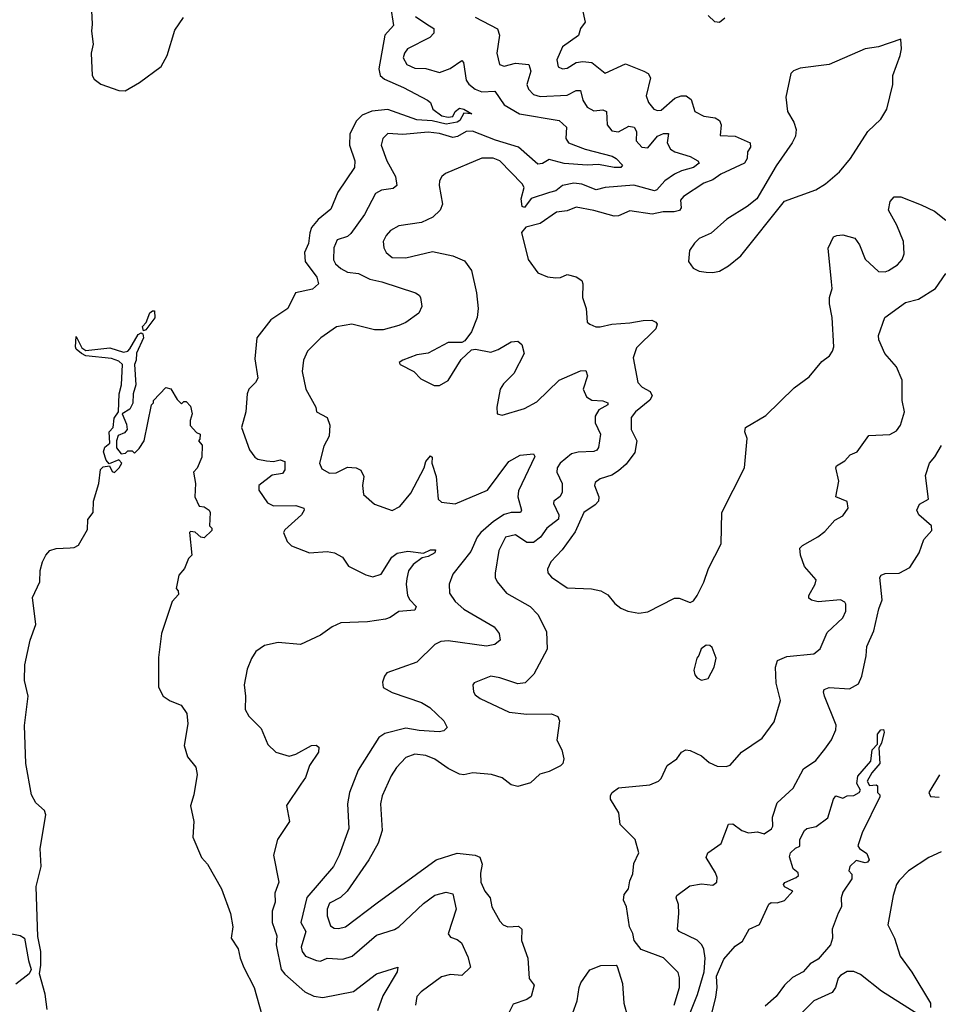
# Model space of a CAD drawing. Extents: x 1552294 to 1694791, y 811929 to 917222.
# Tile 467 of 643: x 1676672 to 1680772, y 837150 to 841545. Entities that reach past the tile are written whole.
import ezdxf

# ---------------------------------------------------------------- set-up
doc = ezdxf.new("R2010")
doc.units = 0

msp = doc.modelspace()

# ---------------------------------------------------------------- linework, layer by layer
at = {"layer": '0CON10XD'}
for points in [[(1676991.8, 841615), (1676995.4, 841525.4), (1676992.9, 841492.9), (1677000.5, 841435), (1676991.6, 841395), (1676995.3, 841295.3), (1677005, 841279.1), (1677035, 841256.7), (1677115, 841228.1), (1677142.9, 841227.1), (1677206.7, 841265), (1677304.2, 841335.8), (1677331.2, 841385), (1677365, 841497.5), (1677403.8, 841555)], [(1678326.7, 841605), (1678341.2, 841518.8), (1678301.6, 841475), (1678275.2, 841325), (1678281.4, 841295), (1678299.6, 841279.6), (1678385, 841242.8), (1678492.5, 841185), (1678505.6, 841175), (1678516, 841145), (1678556.2, 841115), (1678585, 841109.6), (1678605, 841113.3), (1678616.2, 841135), (1678635, 841149.4), (1678655, 841145.3), (1678690, 841125), (1678655, 841128), (1678636.5, 841095), (1678625, 841087.5), (1678575, 841078.8), (1678512.6, 841092.6), (1678445, 841098), (1678315, 841143.4), (1678243.1, 841136.9), (1678200.9, 841119.1), (1678175, 841093.8), (1678145.6, 841035), (1678144, 840984), (1678167.8, 840915), (1678166.2, 840885), (1678091.6, 840775), (1678061.5, 840698.5), (1678005, 840652.1), (1677975, 840616.5), (1677966.4, 840593.6), (1677960.9, 840545), (1677943.8, 840505), (1677946.7, 840465), (1677998.5, 840395), (1678006, 840365), (1677978.3, 840341.7), (1677902.9, 840325), (1677868.9, 840255), (1677792.9, 840205), (1677730.5, 840125), (1677721.5, 840031.5), (1677734.5, 839945), (1677724.7, 839925.3), (1677695.6, 839895), (1677686.9, 839875), (1677681.4, 839795), (1677662.9, 839725), (1677697.5, 839625), (1677721.9, 839591.9), (1677735, 839583.1), (1677774.4, 839575.6), (1677805, 839572.5), (1677835, 839580.6), (1677855, 839572.5), (1677855.9, 839535), (1677845, 839519.1), (1677798.9, 839511.1), (1677740, 839465), (1677740, 839445), (1677778.3, 839388.3), (1677805, 839374.7), (1677905, 839376.4), (1677940.6, 839365), (1677942.2, 839355), (1677929.5, 839335), (1677855, 839267.5), (1677849.2, 839255), (1677866, 839215), (1677885, 839196), (1677965, 839165.6), (1678045, 839171.4), (1678077.5, 839165), (1678113.3, 839145), (1678140, 839105), (1678216.4, 839066.4), (1678247.6, 839057.6), (1678285, 839069.4), (1678332.5, 839145), (1678357, 839163), (1678405, 839172), (1678473.6, 839163.6), (1678505, 839178.1), (1678527.8, 839177.8), (1678525.6, 839165), (1678495, 839148.1), (1678468, 839142), (1678427.8, 839112.2), (1678407.8, 839085), (1678400.1, 839049.9), (1678396.7, 839025), (1678402.9, 838975), (1678413.2, 838955), (1678441.5, 838925), (1678435, 838909.4), (1678365, 838903.7), (1678325, 838875.6), (1678305, 838869.5), (1678225, 838857.1), (1678105, 838852.1), (1678067.5, 838835), (1678015, 838798.1), (1677925, 838756), (1677825.9, 838764.1), (1677765, 838751.2), (1677726.7, 838725), (1677707.3, 838692.7), (1677687.1, 838645), (1677674.4, 838575.6), (1677680.6, 838525), (1677679.2, 838465), (1677695, 838436.2), (1677750.5, 838380.5), (1677779.7, 838309.7), (1677815.5, 838275.5), (1677875, 838257.8), (1677905, 838265.5), (1677975, 838304.3), (1677995.9, 838305.9), (1678007.5, 838297.5), (1678005.5, 838275), (1677965, 838216), (1677948.2, 838161.8), (1677927.7, 838132.3), (1677862.7, 838037.3), (1677876.2, 837965), (1677822.5, 837885), (1677805.7, 837815), (1677829.1, 837695), (1677811.5, 837645), (1677812.7, 837605), (1677799.6, 837565), (1677798.8, 837515), (1677819.2, 837455), (1677816.6, 837415), (1677839.3, 837305), (1677855, 837283.8), (1677945, 837205.4), (1677985, 837186.2), (1678025, 837180), (1678162.6, 837207.4), (1678265, 837285.7), (1678360, 837315), (1678356.7, 837295), (1678292.5, 837187.5), (1678269.1, 837120.9)], [(1679182.3, 841595), (1679195, 841534), (1679175.5, 841505), (1679165.9, 841474.1), (1679095, 841424), (1679070, 841365), (1679075.7, 841335), (1679095, 841325.5), (1679115, 841328.5), (1679155, 841353.3), (1679185, 841358.8), (1679225, 841354), (1679285, 841305.6), (1679375, 841347.3), (1679457.5, 841315), (1679476.7, 841305), (1679488, 841285), (1679468.1, 841205), (1679478.6, 841175), (1679502, 841145), (1679518.9, 841138.9), (1679535, 841141.5), (1679596.1, 841193.9), (1679624.7, 841205.3), (1679646, 841205), (1679668.5, 841188.5), (1679685, 841134.6), (1679725, 841114.7), (1679776, 841106), (1679794.6, 841094.6), (1679803.3, 841075), (1679798.3, 841028.3), (1679865, 841024.7), (1679931.9, 840995), (1679933.5, 840975), (1679920.4, 840955), (1679918.7, 840925), (1679906.2, 840905), (1679800.4, 840855), (1679765, 840830.2), (1679724.8, 840815.2), (1679635, 840756.2), (1679621.3, 840738.7), (1679624.8, 840705), (1679616.6, 840693.4), (1679593.6, 840686.4), (1679543.5, 840686.5), (1679495, 840676.1), (1679395, 840691.5), (1679345, 840669.5), (1679325, 840667), (1679235, 840693.5), (1679155, 840708.5), (1679115, 840690.9), (1679067.5, 840685), (1678995, 840634.7), (1678931.7, 840618.3), (1678911.2, 840595), (1678941.4, 840475), (1678984.4, 840414.4), (1679027.3, 840397.3), (1679065, 840392), (1679085, 840393.3), (1679115, 840407.5), (1679155, 840396.7), (1679180.8, 840380.8), (1679185.7, 840365), (1679183.1, 840305), (1679200, 840255), (1679204, 840195), (1679216.7, 840185), (1679243.2, 840173.2), (1679263.3, 840173.3), (1679315, 840186.2), (1679395, 840191.2), (1679455, 840202.5), (1679492.9, 840202.9), (1679510.8, 840195), (1679516.7, 840185), (1679510.4, 840165), (1679425, 840079.5)], [(1678438.7, 841558.7), (1678488.9, 841525), (1678521.1, 841505), (1678520.9, 841485), (1678502.5, 841465), (1678403.6, 841415), (1678389.1, 841395), (1678383.8, 841375), (1678400.6, 841345), (1678435, 841328.9), (1678485, 841326.8), (1678545, 841309.6), (1678592.7, 841327.3), (1678645, 841361.9), (1678653.5, 841353.5), (1678664.2, 841274.2), (1678676.3, 841256.3), (1678704.3, 841234.3), (1678735, 841223.3), (1678792, 841225), (1678834.5, 841164.5), (1678902.9, 841125), (1679080, 841095), (1679112.9, 841065), (1679108.9, 841015), (1679120.9, 840995), (1679195, 840966.3), (1679315.8, 840935.8), (1679334.4, 840925), (1679362.5, 840895), (1679355.3, 840884.7), (1679325.7, 840884.3), (1679255, 840897.7), (1679204, 840896), (1679102.2, 840902.2), (1679035, 840920), (1679005, 840902.9), (1678985, 840899.1), (1678898.9, 840975), (1678795, 841007.1), (1678692.6, 841047.4), (1678665, 841046.2), (1678626.1, 841023.9), (1678605, 841018.6), (1678545, 841037.4), (1678495, 841043), (1678382.6, 841032.6), (1678315, 841036.9), (1678292.9, 841015), (1678285.7, 840984.3), (1678310, 840915), (1678349.6, 840845), (1678355.3, 840804.7), (1678338.9, 840791.1), (1678286.6, 840783.4), (1678260.8, 840769.2), (1678210.5, 840675), (1678150.3, 840589.7), (1678135, 840576.5), (1678088.6, 840561.4), (1678073.5, 840526.5), (1678073.2, 840473.2), (1678082.3, 840455), (1678105, 840434.2), (1678135, 840417.7), (1678185, 840411.5), (1678235, 840386.2), (1678288, 840375), (1678438.8, 840325), (1678455.4, 840315.4), (1678460.8, 840305), (1678467.1, 840265), (1678452.9, 840235), (1678395, 840193.8), (1678365, 840179.1), (1678295, 840160.9), (1678255, 840160.7), (1678155, 840186), (1678086.8, 840173.2), (1678016.1, 840123.9), (1677956.7, 840065), (1677938.5, 840025), (1677932.5, 839975), (1677949.1, 839895), (1677993.8, 839815), (1677996.7, 839795), (1678045, 839768.5), (1678057.1, 839735), (1678054.1, 839685.9), (1678028.9, 839641.1), (1678010.8, 839565), (1678020, 839540), (1678055, 839521.1), (1678085, 839522.2), (1678135, 839547.5), (1678174.2, 839544.2), (1678194.1, 839534.1), (1678208, 839505), (1678202.5, 839465), (1678206.7, 839425), (1678255, 839381.4), (1678335, 839354.3), (1678368.8, 839371.2), (1678418.3, 839431.7), (1678476.8, 839545), (1678485, 839572), (1678505, 839598.1), (1678512.5, 839592.5), (1678511.8, 839565), (1678531.2, 839505), (1678539.6, 839405), (1678555, 839390.4), (1678615, 839384.1), (1678760.5, 839445), (1678855, 839572.7), (1678905, 839600.9), (1678965, 839607.1), (1678971.4, 839595), (1678897.9, 839442.1), (1678895.3, 839415), (1678911.8, 839355), (1678907.1, 839345), (1678865, 839345.6), (1678835, 839336.3), (1678786.7, 839305), (1678730.7, 839255), (1678714.1, 839235), (1678685, 839170.4), (1678605, 839070), (1678588.5, 839025), (1678590.5, 838985), (1678615, 838948.1), (1678655, 838913.8), (1678789.2, 838835), (1678811.4, 838805), (1678816, 838775), (1678793.3, 838755), (1678755, 838747.9), (1678585, 838771.5), (1678551.4, 838768.6), (1678524.2, 838755), (1678445, 838676.2), (1678311.2, 838628.8), (1678300, 838615), (1678291.7, 838588.3), (1678295, 838563.3), (1678335, 838541.2), (1678465, 838496.9), (1678502, 838475), (1678565.8, 838415), (1678580, 838385), (1678565, 838370), (1678544.1, 838365.9), (1678455, 838371.2), (1678395, 838382), (1678301.2, 838358.8), (1678275, 838340), (1678182.5, 838195), (1678144.5, 838095), (1678135.5, 838044.5), (1678141.6, 837935), (1678098.7, 837815), (1678072.7, 837765), (1677953.6, 837626.4), (1677927.4, 837515), (1677948.8, 837475), (1677928.2, 837405), (1677932.4, 837385), (1677947.1, 837365), (1677996.2, 837345), (1678015, 837342.8), (1678045, 837355.4), (1678115, 837350.4), (1678156.2, 837363.8), (1678265, 837457.5), (1678345, 837482.9), (1678365, 837494.7), (1678475, 837600), (1678525, 837636.4), (1678575, 837650.6), (1678605, 837642.9), (1678620.5, 837575), (1678584.4, 837464.4), (1678595, 837448.6), (1678625, 837439.4), (1678644.6, 837424.6), (1678672.1, 837362.1), (1678684.4, 837315), (1678645, 837278.9), (1678595, 837283.1), (1678555, 837272.2), (1678463.3, 837205), (1678445.3, 837185), (1678438.2, 837145)], [(1678705.6, 841555.6), (1678804.6, 841504.6), (1678813.8, 841475), (1678801.2, 841395), (1678813.3, 841345), (1678835, 841337.7), (1678885, 841350.5), (1678944.7, 841344.7), (1678954, 841315), (1678935.4, 841255), (1678942.5, 841235), (1678965, 841210.5), (1678995, 841202), (1679115, 841208.3), (1679155, 841228.6), (1679175, 841229.4), (1679185.3, 841185), (1679205, 841154), (1679235, 841138.2), (1679275, 841143.1), (1679291.1, 841135), (1679293.2, 841075), (1679315, 841049.1), (1679345, 841044.1), (1679391.1, 841068.9), (1679414.9, 841064.9), (1679424.2, 841045), (1679423.9, 841003.9), (1679449.2, 840975), (1679475, 840972.1), (1679519.2, 841025), (1679545, 841036.3), (1679567, 841037), (1679561.9, 840995), (1679576.8, 840966.8), (1679595.7, 840955), (1679665, 840934.8), (1679698.1, 840915), (1679704.4, 840905), (1679679.5, 840885), (1679625, 840870.3), (1679594.9, 840855.1), (1679551.6, 840825), (1679515.3, 840784.7), (1679505, 840781.3), (1679413.3, 840806.7), (1679285.5, 840795.5), (1679245, 840786), (1679180.8, 840810.9), (1679145, 840814.4), (1679095, 840804.8), (1679065, 840780.9), (1679035.9, 840774.1), (1678954.1, 840745.9), (1678925, 840706.8), (1678915, 840710.8), (1678910.4, 840745), (1678923.8, 840795), (1678915, 840812.3), (1678815, 840915.4), (1678785, 840926.9), (1678735, 840927.3), (1678572.5, 840857.5), (1678555.5, 840844.5), (1678545.7, 840825), (1678544.4, 840805), (1678558.7, 840721.3), (1678548, 840695), (1678516.4, 840663.6), (1678465, 840640), (1678365, 840624.4), (1678327, 840603), (1678308.2, 840581.8), (1678294.4, 840555), (1678296.6, 840526.6), (1678308, 840505), (1678335, 840482.9), (1678395, 840481.5), (1678515, 840510), (1678605, 840491.1), (1678657.6, 840467.6), (1678688.6, 840425), (1678710.5, 840325), (1678717.9, 840255), (1678714.4, 840215), (1678687.9, 840152.1), (1678659.5, 840110.5), (1678645, 840103.8), (1678585, 840104.3), (1678495, 840055.6), (1678445, 840048.2), (1678382.5, 840025), (1678366, 840015), (1678370, 840005), (1678431.2, 839975), (1678462.3, 839942.3), (1678522, 839912), (1678545, 839912), (1678585, 839934), (1678642.8, 840027.2), (1678688.8, 840071.2), (1678705.9, 840074.1), (1678775, 840061.1), (1678807.4, 840072.6), (1678865, 840107.5), (1678895, 840110), (1678913.3, 840095), (1678923.3, 840055), (1678876.9, 839965), (1678831.2, 839918.8), (1678816.9, 839895), (1678802, 839815), (1678802.5, 839785), (1678825, 839780), (1678925, 839809.4), (1678980.6, 839839.4), (1679079.4, 839935), (1679175, 839977.8), (1679198.8, 839978.8), (1679206.3, 839955), (1679187.5, 839895), (1679201.1, 839861.1), (1679225.9, 839845.9), (1679275, 839843.3), (1679297.1, 839835), (1679297.5, 839825), (1679256.9, 839803.1), (1679240.9, 839775), (1679240.5, 839745), (1679263.9, 839695), (1679254.6, 839635.4), (1679247.3, 839622.7), (1679235, 839616.5), (1679165, 839614.7), (1679135, 839606.6), (1679083.8, 839565), (1679071.1, 839545), (1679069.6, 839525), (1679092.5, 839475), (1679093.2, 839435), (1679083.5, 839416.5), (1679055.6, 839395), (1679054.5, 839385.5), (1679077.8, 839335), (1679076.9, 839315), (1679024.3, 839275.7), (1678995.8, 839234.2), (1678965, 839210.4), (1678935, 839210.9), (1678885, 839244.7), (1678839.6, 839235), (1678810, 839175), (1678794.3, 839074.3), (1678794.4, 839055), (1678803.1, 839035), (1678844.2, 838985), (1678950.6, 838925), (1678985, 838889.4), (1679023.7, 838813.7), (1679026.8, 838735), (1678967, 838623), (1678927.5, 838585), (1678895, 838580), (1678815, 838607.5), (1678775, 838614), (1678700, 838585), (1678694.3, 838575), (1678698, 838545), (1678705, 838531.2), (1678726.7, 838515), (1678855.9, 838454.1), (1678935, 838444.5), (1679045, 838446.9), (1679073.8, 838435), (1679081.2, 838415), (1679069.3, 838329.3), (1679091.2, 838285), (1679100, 838245), (1679096.7, 838225), (1679085, 838213.8), (1679035, 838188.6), (1678993.8, 838176.2), (1678951.3, 838138.7), (1678895, 838121.4), (1678865, 838129.2), (1678825, 838160), (1678777.5, 838175), (1678695, 838183.1), (1678655, 838173.6), (1678635, 838176.4), (1678585, 838201.5), (1678525, 838243.8), (1678485, 838260), (1678435, 838266.6), (1678395, 838251.8), (1678353.4, 838206.6), (1678329.9, 838170.1), (1678289.6, 838080.4), (1678283.1, 838045), (1678289.6, 837925), (1678271.5, 837868.5), (1678230, 837795), (1678134.4, 837655), (1678103.6, 837626.4), (1678055, 837600.9), (1678044.7, 837575), (1678044.6, 837545), (1678059.7, 837499.7), (1678075, 837489.4), (1678095, 837487.8), (1678126.2, 837495), (1678268.1, 837601.9), (1678531.2, 837795), (1678625, 837824.5), (1678705, 837815.4), (1678725, 837805.7), (1678736.5, 837775), (1678728.5, 837735), (1678730.6, 837695), (1678748.1, 837655), (1678771.2, 837625), (1678779.4, 837585), (1678815, 837521.2), (1678830, 837505), (1678850, 837495), (1678897.8, 837497.8), (1678912.5, 837485), (1678911.9, 837435), (1678940, 837355), (1678945.8, 837265), (1678967.5, 837235), (1678954.7, 837185), (1678935, 837171.2), (1678875, 837150), (1678855, 837111.2)], [(1679818.8, 841551.2), (1679795, 841532), (1679775, 841535.2), (1679744.1, 841564.1)], [(1679765, 840415.8), (1679795, 840422.9), (1679835, 840446), (1679889.7, 840490.3), (1680085, 840734.3), (1680225, 840785.8), (1680268, 840812), (1680330, 840865), (1680380, 840925), (1680457.5, 841045), (1680515, 841100), (1680541.2, 841145), (1680569.2, 841255), (1680568.6, 841295), (1680602, 841385), (1680608, 841415), (1680605, 841457.5), (1680505, 841424.2), (1680445, 841414.2), (1680284, 841344), (1680155, 841328), (1680125, 841316.7), (1680113.3, 841305), (1680090.5, 841199.5), (1680098, 841135), (1680126.8, 841086.8), (1680137.5, 841055), (1680134, 841025), (1680120, 840995), (1680048, 840892), (1679961.2, 840745), (1679918.7, 840711.3), (1679828, 840655), (1679757.6, 840592.4), (1679705, 840567.5), (1679683, 840547), (1679662, 840515), (1679656.7, 840465), (1679677.5, 840435), (1679705, 840422), (1679735, 840417.5), (1679765, 840415.8)], [(1679425, 840079.5), (1679409.6, 840035), (1679430.8, 839925), (1679450.6, 839905), (1679485.4, 839885), (1679494.3, 839865), (1679483.8, 839846.2), (1679419.6, 839795), (1679400.8, 839769.2), (1679400.8, 839715), (1679426.6, 839665), (1679416.8, 839613.2), (1679378.6, 839561.4), (1679345, 839530.4), (1679315, 839511.8), (1679262, 839495), (1679241.1, 839478.9), (1679236.9, 839465), (1679256.4, 839415), (1679254.5, 839395), (1679240.8, 839379.2), (1679189.5, 839345), (1679151.4, 839258.6), (1679092.4, 839177.6), (1679042.5, 839125), (1679027.7, 839092.3), (1679029.2, 839075), (1679045, 839055.8), (1679115, 839008.6), (1679224.1, 839004.1), (1679265, 838995.7), (1679297.4, 838977.4), (1679328.8, 838938.8), (1679355, 838918), (1679386.2, 838903.8), (1679435, 838896), (1679475, 838902), (1679595, 838962.5), (1679615, 838962.5), (1679665, 838942.5), (1679679.3, 838950.7), (1679696.1, 838973.9), (1679725.9, 839034.1), (1679746.7, 839095), (1679802, 839205), (1679805.8, 839345), (1679906, 839545), (1679918.8, 839675), (1679908.8, 839705), (1679911.2, 839725), (1680001.7, 839778.3), (1680127.9, 839902.1), (1680195, 839951.2), (1680251.3, 840018.7), (1680285.6, 840044.4), (1680300, 840065), (1680305.8, 840085), (1680298.2, 840215), (1680286.6, 840276.6), (1680286.5, 840305), (1680298.5, 840345), (1680295.4, 840375), (1680280, 840525), (1680304.2, 840575), (1680318.1, 840581.9), (1680345.6, 840584.4), (1680398.9, 840568.9), (1680419.9, 840539.9), (1680445, 840475.8), (1680505, 840420), (1680535, 840418.9), (1680548.8, 840425), (1680589.4, 840450.6), (1680610.8, 840475), (1680619.7, 840500.3), (1680616.2, 840555), (1680587, 840627), (1680548.8, 840695), (1680556.4, 840733.6), (1680575, 840753.3), (1680605, 840753.3), (1680695, 840718), (1680755, 840689.4), (1680805, 840649.2)], [(1679593.2, 837145), (1679616.9, 837225), (1679617.4, 837267.4), (1679611.1, 837291.1), (1679545, 837356.5), (1679445, 837393.8), (1679414, 837434), (1679408.8, 837465), (1679393.8, 837495), (1679380.8, 837585), (1679366.2, 837615), (1679370.5, 837639.5), (1679388.8, 837665), (1679395, 837700), (1679408.3, 837731.7), (1679412.5, 837777.5), (1679435.8, 837825), (1679418.8, 837885), (1679352.2, 837952.2), (1679345.7, 838005), (1679309.2, 838065), (1679308.8, 838081.2), (1679316.2, 838095), (1679345, 838116.2), (1679485, 838128.8), (1679522.5, 838145), (1679535, 838157.5), (1679561.2, 838215), (1679604.5, 838245.5), (1679626.2, 838275), (1679644.4, 838285.6), (1679665, 838282.5), (1679715, 838259.4), (1679749.7, 838229.7), (1679785, 838212.1), (1679825, 838210.6), (1679843.2, 838216.8), (1679894, 838275), (1679985, 838338), (1680039.8, 838410.2), (1680066.9, 838505), (1680047.6, 838582.4), (1680045.5, 838655), (1680054.3, 838685), (1680095, 838701.5), (1680215.8, 838714.2), (1680245, 838735.7), (1680275, 838809.2), (1680345.6, 838875), (1680358.5, 838905), (1680359.4, 838935), (1680354, 838945), (1680335, 838954.4), (1680235, 838946.4), (1680205, 838953.1), (1680193.1, 838963.1), (1680194.2, 838975), (1680222.5, 839025), (1680225.8, 839045), (1680174.5, 839104.5), (1680156.9, 839155), (1680154.3, 839185), (1680165, 839197.5), (1680234.4, 839235.6), (1680265, 839260), (1680309.4, 839310.6), (1680345, 839330), (1680370, 839365), (1680365, 839393.3), (1680313.8, 839415), (1680327.5, 839485), (1680314, 839545), (1680317, 839553), (1680355, 839576.2), (1680378.3, 839601.7), (1680409.2, 839615), (1680461.3, 839688.7), (1680555, 839692.5), (1680585, 839710), (1680602.9, 839735), (1680621.2, 839795), (1680610, 839845), (1680610, 839935), (1680584.4, 839995), (1680533.1, 840055), (1680506, 840115), (1680504.3, 840135), (1680533.3, 840215), (1680625, 840282.9), (1680682.6, 840297.4), (1680759.2, 840345), (1680805, 840411.4)], [(1677225, 840156.2), (1677220, 840175), (1677236.8, 840193.2), (1677253.4, 840236.6), (1677265, 840245.8), (1677274.4, 840244.4), (1677276.2, 840213.8), (1677235, 840160), (1677225, 840156.2)], [(1676795, 837126.7), (1676785.6, 837195), (1676760.3, 837285), (1676767.2, 837325), (1676767.5, 837385), (1676752.8, 837452.7), (1676749.8, 837540.2), (1676746.2, 837675), (1676768.2, 837765), (1676763.3, 837845), (1676789.1, 837995), (1676783.6, 838015), (1676745, 838049.6), (1676725.3, 838085), (1676700, 838225), (1676694.6, 838394.6), (1676710, 838525), (1676694.6, 838595), (1676695.7, 838665), (1676719.4, 838775), (1676743.8, 838845), (1676730, 838965), (1676762, 839035), (1676764.1, 839085.9), (1676774, 839125), (1676788.8, 839155), (1676807.5, 839175), (1676835, 839183.8), (1676897.1, 839187.1), (1676915, 839188), (1676935, 839198.8), (1676975, 839268.8), (1676976.8, 839313.2), (1677000, 839345), (1677002, 839395), (1677026.2, 839473.8), (1677032.4, 839537.6), (1677045, 839548.5), (1677073, 839553), (1677085, 839527.5), (1677096.2, 839523.8), (1677116.4, 839543.6), (1677127.5, 839565), (1677115, 839580), (1677071.7, 839561.7), (1677058.5, 839578.5), (1677046.9, 839615), (1677053, 839637), (1677074.4, 839655), (1677071.2, 839705), (1677088.8, 839725), (1677093.6, 839766.4), (1677114, 839795), (1677115.9, 839874.1), (1677127.1, 839915), (1677131.5, 840005), (1677115, 840021.2), (1677082.4, 840032.4), (1676967.5, 840045), (1676948.8, 840055), (1676925, 840074.4), (1676921.2, 840085), (1676925, 840130), (1676950.2, 840080.2), (1676967.6, 840067.6), (1677075, 840080), (1677135, 840060), (1677155.4, 840064.6), (1677164.2, 840075), (1677200.8, 840139.2), (1677215, 840146.2), (1677222.5, 840142.5), (1677224.5, 840125), (1677193.8, 840056.2), (1677192.8, 840025), (1677185.4, 840005), (1677190.9, 839915), (1677178.8, 839875), (1677177, 839833), (1677163.4, 839806.6), (1677130, 839785), (1677148.8, 839738.8), (1677152, 839715), (1677140, 839700), (1677111.4, 839688.6), (1677104.4, 839664.4), (1677105, 839633.3), (1677125, 839607.5), (1677145, 839610), (1677155, 839620), (1677175, 839620), (1677185, 839610), (1677205, 839630), (1677227.5, 839665), (1677260, 839825), (1677270, 839835), (1677270, 839845), (1677325, 839902.5), (1677346.4, 839896.4), (1677375, 839850), (1677395, 839830), (1677405, 839840), (1677415, 839840), (1677435, 839820), (1677442.5, 839785), (1677432.5, 839755), (1677433, 839733), (1677461.7, 839701.7), (1677477.5, 839695), (1677477, 839673), (1677470, 839665), (1677486.7, 839645), (1677485, 839592.5), (1677465, 839542.5), (1677447.5, 839525), (1677456.2, 839475), (1677453.3, 839415), (1677473.6, 839373.6), (1677495, 839370), (1677517.5, 839355), (1677522.5, 839345), (1677520, 839285), (1677530, 839275), (1677530, 839265), (1677495, 839232.5), (1677480, 839235), (1677455, 839257.5), (1677435, 839260), (1677430, 839255), (1677440, 839155), (1677425, 839140), (1677407.5, 839095), (1677383.3, 839065), (1677370, 839005), (1677380, 838995), (1677381.7, 838978.3), (1677352.9, 838947.1), (1677304.5, 838805.5), (1677292, 838698), (1677292, 838565), (1677313.3, 838525), (1677344.4, 838504.4), (1677393.3, 838485), (1677418.3, 838448.3), (1677422.3, 838402.3), (1677405.8, 838305), (1677421.4, 838255), (1677457.8, 838207.8), (1677464.4, 838175), (1677449.5, 838085), (1677434.2, 838035), (1677449.2, 837965), (1677445.7, 837895.7), (1677483.8, 837805), (1677510, 837775), (1677572.5, 837665), (1677612.9, 837555), (1677624, 837495), (1677616.7, 837445), (1677647.7, 837397.7), (1677655.8, 837355), (1677673.3, 837313.3), (1677718.6, 837225), (1677753.2, 837103.2)], [(1679625.4, 837015), (1679696.8, 837193.2), (1679727.1, 837295), (1679730.5, 837355), (1679725.4, 837395), (1679716.9, 837415), (1679696, 837436), (1679615, 837474.6), (1679607.1, 837485), (1679614.4, 837554.4), (1679612.5, 837595), (1679602.5, 837625), (1679605.5, 837635), (1679662.3, 837677.7), (1679715, 837687.8), (1679765, 837680.8), (1679784, 837695), (1679785.5, 837715), (1679776.6, 837736.6), (1679736.2, 837805), (1679743.3, 837825), (1679802.1, 837867.9), (1679836, 837954), (1679855, 837955.7), (1679895, 837925.8), (1679925, 837914.4), (1679965, 837919.2), (1679995, 837910), (1680026.9, 837933.1), (1680032.5, 837945), (1680031.9, 837985), (1680051.8, 838048.2), (1680124.3, 838115), (1680169.8, 838200.2), (1680225, 838238.6), (1680265, 838288.6), (1680295, 838330), (1680314.5, 838375), (1680316.2, 838395), (1680263.6, 838525), (1680258.9, 838545), (1680262.9, 838555), (1680285, 838563.5), (1680375, 838557.1), (1680415, 838580.5), (1680430.6, 838615), (1680450, 838705), (1680452.5, 838747.5), (1680483.8, 838816.2), (1680505.6, 838914.4), (1680521.3, 838955), (1680510, 839055), (1680516.7, 839065), (1680535, 839072.5), (1680596.4, 839073.6), (1680645, 839100), (1680685.6, 839165), (1680707.1, 839225), (1680742.7, 839265), (1680740.8, 839285), (1680684.5, 839334.5), (1680675.4, 839355), (1680688.1, 839381.9), (1680727.9, 839405), (1680715, 839510), (1680732.7, 839565), (1680756.5, 839593.5), (1680786.4, 839643.6)], [(1679715, 838596.7), (1679745, 838603.3), (1679771.2, 838655), (1679780, 838695), (1679763, 838743), (1679751.7, 838751.7), (1679735, 838752.5), (1679713.9, 838736.1), (1679703.6, 838706.4), (1679693.3, 838695), (1679681.2, 838641.2), (1679685, 838620), (1679695, 838607.5), (1679715, 838596.7)], [(1679747.1, 837055), (1679778.3, 837181.7), (1679784.5, 837225), (1679782.4, 837275), (1679815, 837350.5), (1679865, 837409.2), (1679898.3, 837431.7), (1679926.9, 837485), (1679973.9, 837506.1), (1680015, 837596), (1680025, 837603.3), (1680052.3, 837602.3), (1680085, 837613.5), (1680122.5, 837655), (1680085, 837673.8), (1680081.2, 837685), (1680086.4, 837693.6), (1680137.5, 837715), (1680148, 837725), (1680145.8, 837735.8), (1680123.8, 837755), (1680107.8, 837807.8), (1680112.1, 837825), (1680135, 837846.5), (1680153.8, 837856.2), (1680153.5, 837885), (1680175, 837925.5), (1680185, 837934.4), (1680226.9, 837943.1), (1680278.7, 837981.3), (1680304, 838065), (1680315, 838080), (1680345, 838070), (1680365, 838080), (1680395, 838082), (1680418.8, 838095), (1680423.8, 838105), (1680408.2, 838135), (1680412, 838168), (1680471.1, 838235), (1680476.7, 838285), (1680499.7, 838310.3), (1680500.5, 838355), (1680515, 838374.2), (1680526.9, 838376.9), (1680530, 838365), (1680518.6, 838315), (1680505.8, 838295), (1680510.8, 838225), (1680475, 838183.3), (1680454.5, 838145), (1680465, 838126.7), (1680495, 838130), (1680500, 838125), (1680500, 838095), (1680510, 838085), (1680510, 838075), (1680432, 837915), (1680412.3, 837857.7), (1680420, 837845), (1680452.3, 837822.3), (1680463.6, 837795), (1680456.3, 837783.7), (1680445, 837781.2), (1680405, 837792), (1680376.7, 837765), (1680372.5, 837745), (1680385, 837730), (1680385, 837710), (1680345, 837650), (1680338.8, 837625), (1680340, 837585), (1680324.2, 837555.8), (1680297.5, 837485), (1680300, 837445), (1680290, 837415), (1680235, 837351.1), (1680200.5, 837329.5), (1680169.2, 837295), (1680121.1, 837268.9), (1680085.3, 837234.7), (1680048.5, 837185), (1679998.8, 837141.2)], [(1680776.3, 838173.7), (1680730, 838095), (1680737.1, 838077.1), (1680775, 838074.5)], [(1680785, 837829.6), (1680730, 837805), (1680638.5, 837745), (1680597.1, 837702.9), (1680585.6, 837685), (1680570.5, 837635), (1680546.7, 837505), (1680575.7, 837445), (1680601.1, 837365), (1680652.7, 837292.7), (1680736.9, 837155), (1680736, 837135)], [(1676630, 837465), (1676675, 837456), (1676694.4, 837444.4), (1676711.1, 837345), (1676724.3, 837305), (1676715, 837285.4), (1676655, 837240)], [(1679102, 837005), (1679160.5, 837165), (1679168.8, 837225), (1679177.1, 837245), (1679216.6, 837303.4), (1679265, 837323.5), (1679333.6, 837323.6), (1679338.3, 837318.3), (1679362, 837242), (1679368.4, 837155), (1679385.2, 837095)], [(1680680, 837105), (1680518.5, 837208.5), (1680425, 837283.2), (1680395, 837295.9), (1680364.7, 837295.3), (1680335, 837278.2), (1680325, 837265.6), (1680312.5, 837225), (1680297.8, 837202.2), (1680215.7, 837165), (1680146.9, 837095)]]:
    msp.add_lwpolyline(points, dxfattribs=at)

doc.saveas('drawing.dxf')
